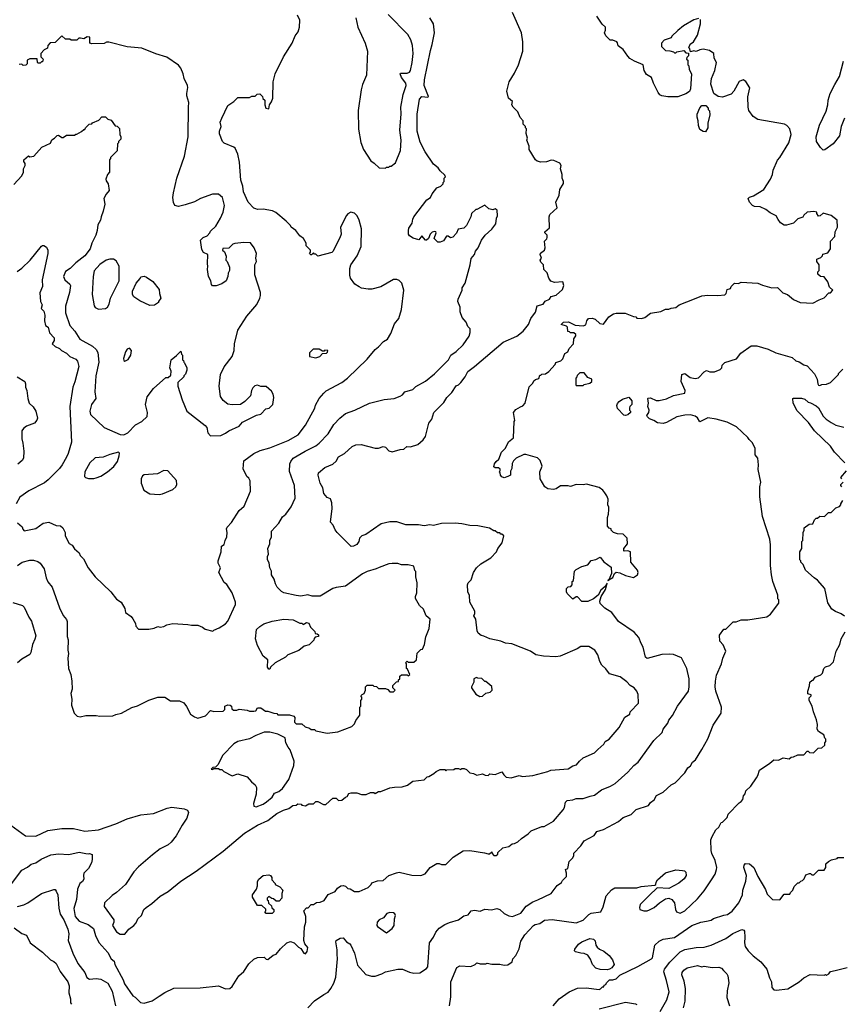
# Model space of a CAD drawing. Extents: x 1793424 to 1900092, y 321114 to 470632.
# Tile 280 of 292: x 1871545 to 1878734, y 426607 to 435220. Entities that reach past the tile are written whole.
import ezdxf

# ---------------------------------------------------------------- set-up
doc = ezdxf.new("R2010")
doc.units = 0

msp = doc.modelspace()

# ---------------------------------------------------------------- linework, layer by layer
at = {"layer": '0CON05XD'}
for points in [[(1871800, 430825), (1871865, 430796.7), (1871901.7, 430791.7), (1871922.5, 430775), (1871942.5, 430735), (1871943.6, 430703.6), (1871977, 430637), (1872005, 430622.5), (1872025, 430592.5), (1872065, 430557.5), (1872075, 430532.5), (1872102.5, 430505), (1872143.9, 430423.9), (1872206.1, 430346.1), (1872342.5, 430215), (1872390.7, 430150.7), (1872432.5, 430125), (1872465, 430070), (1872470, 430035), (1872519.3, 429999.3), (1872535, 429980), (1872557, 429937), (1872560, 429915), (1872585, 429890), (1872675, 429890), (1872721.7, 429898.3), (1872755, 429912.5), (1872775, 429907.5), (1872805, 429912.5), (1872833, 429927), (1872885, 429937.5), (1873015, 429930), (1873047, 429923), (1873105, 429923.3), (1873146.1, 429906.1), (1873168.3, 429888.3), (1873235, 429870), (1873245, 429880), (1873290.7, 429899.3), (1873345, 429936.7), (1873365, 429957.5), (1873433.3, 430105), (1873433.3, 430125), (1873405, 430207.5), (1873358.3, 430278.3), (1873335, 430297.5), (1873287.5, 430385), (1873302.5, 430425), (1873282.5, 430465), (1873282.5, 430485), (1873307.5, 430565), (1873310, 430615), (1873335, 430630), (1873342.5, 430665), (1873357.5, 430695), (1873360, 430735), (1873353.3, 430765), (1873359.3, 430780.7), (1873398.3, 430821.7), (1873465, 430927.5), (1873510, 430965), (1873563.3, 431095), (1873562.5, 431185), (1873549.3, 431209.3), (1873532.5, 431225), (1873500.7, 431290.7), (1873505, 431360), (1873595, 431426.2), (1873648.3, 431451.7), (1873735, 431476), (1873895, 431538), (1873980.3, 431589.7), (1874047.3, 431672.7), (1874127.5, 431822.5), (1874132.7, 431847.3), (1874165, 431907.5), (1874205.8, 431954.2), (1874227.7, 431972.3), (1874362.5, 432045), (1874413.3, 432085), (1874585, 432250), (1874654.1, 432335.9), (1874685, 432357.5), (1874727.5, 432405), (1874762.5, 432425), (1874793.6, 432476.4), (1874825, 432560), (1874862.5, 432605), (1874886.1, 432683.9), (1874907.5, 432855), (1874887.5, 432915), (1874865, 432937.5), (1874846.4, 432946.4), (1874815, 432947.5), (1874705, 432882.5), (1874626.4, 432863.6), (1874595, 432863.3), (1874535, 432872.5), (1874515, 432882.5), (1874477, 432907), (1874438.3, 432958.3), (1874432.5, 432985), (1874432.5, 433045), (1874443, 433077), (1874497, 433153), (1874532.5, 433235), (1874535, 433390), (1874516.4, 433466.4), (1874497.5, 433505), (1874475, 433527.5), (1874443, 433537), (1874417, 433523), (1874403.9, 433506.1), (1874353.3, 433405), (1874356.7, 433345), (1874347, 433313), (1874286.4, 433193.6), (1874275, 433182.5), (1874155, 433150), (1874135, 433170), (1874125, 433170), (1874115, 433180), (1874098.3, 433161.7), (1874091.7, 433161.7), (1874080, 433175), (1874090, 433185), (1874090, 433205), (1874053, 433243), (1874052.5, 433265), (1874027.5, 433305), (1873995, 433330), (1873962.5, 433375), (1873920, 433405), (1873915, 433420), (1873876.4, 433456.4), (1873785, 433532.5), (1873757, 433547), (1873675, 433563.3), (1873625, 433560), (1873610, 433565), (1873595, 433572.5), (1873543.9, 433623.9), (1873502, 433715), (1873496.2, 433765), (1873480, 433815), (1873468.8, 433975), (1873452.5, 434045), (1873430, 434095), (1873420, 434105), (1873335, 434140), (1873320, 434155), (1873293, 434223), (1873292.5, 434245), (1873307.5, 434285), (1873300, 434325), (1873315, 434360), (1873365, 434470), (1873420, 434505), (1873455, 434540), (1873555, 434540), (1873575, 434550), (1873605, 434550), (1873621.7, 434568.3), (1873645, 434570), (1873668.3, 434548.3), (1873671.7, 434531.7), (1873690, 434515), (1873690, 434475), (1873700, 434445), (1873725, 434440), (1873730, 434475), (1873748.3, 434501.7), (1873760, 434535), (1873762.5, 434675), (1873780, 434745), (1873854, 434895), (1873928.8, 435015), (1873955, 435077.5), (1873981.2, 435115), (1873992.5, 435155), (1873997.5, 435215), (1873975, 435260)], [(1872543.3, 427296.7), (1872565, 427320), (1872580, 427355), (1872610, 427385), (1872632.5, 427435), (1872652.5, 427455), (1872701.7, 427488.3), (1872775, 427553.3), (1872845.6, 427594.4), (1872955.7, 427684.3), (1873088.9, 427771.1), (1873325, 427946), (1873511.2, 428105), (1873625, 428174), (1873715, 428216.2), (1873794.3, 428275.7), (1873854.1, 428305.9), (1873899.5, 428320.5), (1873935, 428347.5), (1873965, 428350), (1873978.3, 428361.7), (1874008.3, 428358.3), (1874015, 428350), (1874045, 428342.5), (1874075, 428360), (1874115, 428360), (1874135, 428380), (1874155, 428380), (1874203.6, 428353.6), (1874225, 428353.8), (1874285, 428410), (1874315, 428410), (1874335, 428390), (1874365, 428392.5), (1874395, 428420), (1874410, 428425), (1874425, 428450), (1874445, 428457.5), (1874495, 428457.5), (1874535, 428442.5), (1874576.4, 428443.6), (1874615, 428460), (1874645, 428460), (1874655, 428450), (1874685, 428470), (1874705, 428470), (1874785, 428500), (1874825, 428507.5), (1874891.7, 428508.3), (1874937, 428523), (1874985, 428560), (1875085, 428570), (1875111.7, 428598.3), (1875125, 428600), (1875170, 428625), (1875190, 428645), (1875225, 428660), (1875265, 428660), (1875275, 428650), (1875282.5, 428657.5), (1875345, 428660), (1875355, 428670), (1875385, 428670), (1875405, 428660), (1875415, 428670), (1875435, 428670), (1875455, 428660), (1875483, 428633), (1875515, 428627.5), (1875545, 428612.5), (1875595, 428622.5), (1875618.3, 428611.7), (1875645, 428610), (1875658.3, 428621.7), (1875705, 428617.5), (1875765, 428640), (1875780, 428615), (1875803, 428593), (1875845, 428587.5), (1875915, 428607.5), (1875945, 428600), (1876035, 428607.5), (1876165, 428642.5), (1876193.6, 428656.4), (1876345, 428667.5), (1876385, 428692.5), (1876418.3, 428701.7), (1876442.5, 428735), (1876475, 428762.5), (1876575, 428807.5), (1876602.5, 428835), (1876655.9, 428884.1), (1876667.5, 428905), (1876703, 428927), (1876790.7, 429029.3), (1876840.7, 429119.3), (1876882.5, 429145), (1876887.5, 429165), (1876958.3, 429241.7), (1876956.4, 429316.4), (1876946.1, 429346.1), (1876922.5, 429375), (1876887.5, 429395), (1876857.7, 429427.7), (1876800.7, 429470.7), (1876705, 429497.5), (1876673, 429543), (1876637.5, 429575), (1876620, 429605), (1876602.5, 429665), (1876577.5, 429705), (1876525, 429736.7), (1876455, 429736.7), (1876424.2, 429715.8), (1876275, 429653.3), (1876235, 429647.5), (1876127, 429653), (1876060, 429665), (1876015, 429696.7), (1875851.7, 429761.7), (1875795, 429766.2), (1875755, 429783.8), (1875660, 429805), (1875606.2, 429826.2), (1875583.9, 429833.9), (1875557.5, 429855), (1875547.5, 429875), (1875537.5, 429975), (1875517.5, 430005), (1875527.5, 430025), (1875527.5, 430045), (1875482.5, 430125), (1875481.7, 430181.7), (1875467.5, 430215), (1875463.6, 430276.4), (1875470, 430295), (1875495, 430320), (1875516.7, 430385), (1875543.3, 430425), (1875579.5, 430460.5), (1875666.4, 430513.6), (1875717.5, 430565), (1875730, 430595), (1875767, 430643), (1875780, 430705), (1875765, 430720), (1875755, 430720), (1875745, 430730), (1875725, 430730), (1875705, 430750), (1875695, 430750), (1875655, 430772.5), (1875555, 430793.3), (1875485, 430794), (1875415, 430811.2), (1875355, 430816.2), (1875235, 430813.3), (1875165, 430796.7), (1875135, 430800), (1875085, 430792.5), (1875035, 430802.5), (1874925, 430800), (1874846.1, 430826.1), (1874785, 430827.5), (1874709.3, 430810.7), (1874575, 430717.5), (1874540, 430705), (1874517.5, 430685), (1874512.5, 430655), (1874495, 430630), (1874465, 430613.3), (1874445, 430612.5), (1874323.3, 430735), (1874305, 430757.5), (1874287.3, 430797.3), (1874263.3, 430825), (1874280, 430945), (1874277.5, 430995), (1874265, 431030), (1874235, 431040), (1874206.7, 431075), (1874196.7, 431125), (1874173.3, 431165), (1874156.7, 431235), (1874160, 431255), (1874215, 431302.5), (1874285, 431332.5), (1874313, 431357), (1874335, 431397.5), (1874387.5, 431425), (1874455, 431487.5), (1874485, 431500), (1874533, 431503), (1874655, 431472.5), (1874685, 431472.5), (1874725, 431487.5), (1874745, 431480), (1874775, 431447.5), (1874805, 431440), (1874875, 431460), (1874905, 431462.5), (1874933, 431487), (1874965, 431482.5), (1875030, 431505), (1875076.4, 431543.6), (1875096.7, 431573.3), (1875125, 431690), (1875150, 431725), (1875170, 431785), (1875255, 431872.5), (1875284, 431916), (1875325, 431957.5), (1875365, 432017.5), (1875383.6, 432026.4), (1875405, 432047.5), (1875442.5, 432095), (1875466.1, 432143.9), (1875525, 432186.7), (1875775, 432398.8), (1875895, 432451.2), (1875950, 432495), (1875997.5, 432555), (1876017.5, 432605), (1876057, 432663), (1876074.1, 432715.9), (1876125, 432732.5), (1876143.6, 432756.4), (1876180, 432775), (1876195, 432800), (1876238.3, 432811.7), (1876295, 432860), (1876307.5, 432895), (1876296.4, 432926.4), (1876225, 432922.5), (1876193.6, 432933.6), (1876175, 432960), (1876160, 433005), (1876132.5, 433035), (1876127, 433077), (1876105, 433100), (1876100, 433115), (1876110, 433135), (1876100, 433165), (1876103, 433177), (1876137.5, 433205), (1876142.5, 433225), (1876138.3, 433281.7), (1876157, 433303), (1876160, 433315), (1876160, 433335), (1876140, 433355), (1876140, 433365), (1876181.7, 433398.3), (1876177.5, 433495), (1876182.5, 433515), (1876247.5, 433575), (1876237.5, 433625), (1876266.7, 433685), (1876270, 433735), (1876304.3, 433785.7), (1876304.3, 433804.3), (1876292.5, 433835), (1876292.5, 433865), (1876277.5, 433915), (1876282.5, 433945), (1876270, 433965), (1876218.3, 433988.3), (1876195, 433990), (1876155, 433976.7), (1876106.4, 433973.6), (1876072.3, 433982.3), (1876057.5, 433995), (1876003.8, 434085), (1876003.3, 434115), (1875982.5, 434165), (1875987.5, 434185), (1875977.5, 434225), (1875980, 434265), (1875970, 434275), (1875970, 434285), (1875950, 434305), (1875950, 434335), (1875923, 434363), (1875902.5, 434415), (1875862.5, 434455), (1875852.5, 434475), (1875856.2, 434505), (1875821.2, 434535), (1875806.7, 434595), (1875826.7, 434675), (1875875, 434752.5), (1875910, 434825), (1875946.2, 434945), (1875946.2, 435025), (1875936.2, 435105), (1875856.7, 435283.3)], [(1872765, 426678.6), (1872815, 426710.8), (1872895, 426746.9), (1873125, 426750), (1873285, 426770), (1873345, 426741.2), (1873385, 426746.7), (1873405, 426762.5), (1873463.8, 426855), (1873505, 426893.3), (1873549.5, 426960.5), (1873595, 427002.5), (1873625, 427017.5), (1873685, 427020), (1873701.7, 427001.7), (1873715, 427000), (1873763, 427037), (1873790, 427045), (1873827, 427093), (1873882.5, 427145), (1873915, 427157.5), (1873946.1, 427146.1), (1873985, 427107.5), (1874006.4, 427096.4), (1874030, 427055), (1874045, 427050), (1874061.7, 427068.3), (1874067.5, 427105), (1874040, 427135), (1874030, 427165), (1874037.5, 427285), (1874050, 427325), (1874047.5, 427375), (1874030, 427425), (1874055, 427450), (1874068.3, 427451.7), (1874095, 427480), (1874115, 427480), (1874143, 427497), (1874175, 427500), (1874210, 427515), (1874245, 427567.5), (1874305, 427592.5), (1874326.7, 427623.3), (1874355, 427642.5), (1874375, 427646.7), (1874395, 427640), (1874415, 427620), (1874437, 427617), (1874475, 427592.5), (1874515, 427592.5), (1874595, 427630), (1874620, 427655), (1874625, 427670), (1874675, 427687.5), (1874725, 427690), (1874775, 427732.5), (1874843, 427757), (1874865, 427762.5), (1874975, 427737.5), (1875055, 427732.5), (1875093, 427747), (1875137, 427803), (1875195, 427837.5), (1875215, 427840), (1875235, 427830), (1875275, 427830), (1875337.5, 427895), (1875425, 427950), (1875485, 427953.3), (1875613, 427933), (1875645, 427922.5), (1875657, 427923), (1875675, 427940), (1875680, 427925), (1875695, 427910), (1875715, 427910), (1875728.3, 427921.7), (1875730, 427935), (1875773, 427977), (1875825, 427987.5), (1875855, 428010), (1875875, 428012.5), (1875905, 428027.5), (1875935, 428057.5), (1875995, 428097.5), (1876020, 428125), (1876115, 428162.5), (1876135, 428162.5), (1876215, 428210), (1876301.7, 428308.3), (1876312.7, 428327.3), (1876320.8, 428375), (1876335, 428390), (1876385, 428396.2), (1876415, 428406.7), (1876475, 428406.2), (1876536.7, 428426.7), (1876575, 428436.7), (1876635.9, 428484.1), (1876715.9, 428514.1), (1876755, 428540), (1876865, 428636.7), (1876917.5, 428695), (1876956.7, 428725), (1877092.5, 428915), (1877165.8, 428984.2), (1877176.7, 429015), (1877216.7, 429065), (1877226.4, 429093.6), (1877256.1, 429133.9), (1877300, 429215), (1877396.2, 429345), (1877403.3, 429385), (1877403.3, 429455), (1877381.2, 429545), (1877335, 429637.5), (1877266.4, 429666.4), (1877235, 429670), (1877165, 429666.2), (1877035, 429631.2), (1877022.3, 429642.3), (1877000.5, 429730.5), (1876984.3, 429764.3), (1876961.2, 429815), (1876922.1, 429862.1), (1876785, 429956.2), (1876725, 430033.8), (1876665, 430073.3), (1876625, 430112.5), (1876622.5, 430135), (1876634.2, 430175.8), (1876671.2, 430235), (1876685, 430290), (1876668.3, 430261.7), (1876631.2, 430228.8), (1876606.7, 430185), (1876565, 430153.3), (1876515, 430130), (1876465, 430130), (1876425, 430170), (1876415, 430170), (1876385, 430150), (1876335, 430200), (1876330, 430215), (1876330, 430245), (1876345, 430260), (1876368.3, 430261.7), (1876380, 430275), (1876380, 430305), (1876390, 430315), (1876400, 430395), (1876415, 430410), (1876465, 430437.5), (1876515, 430450), (1876545, 430490), (1876585, 430497.5), (1876625, 430517.5), (1876657, 430477), (1876721.7, 430431.7), (1876722.5, 430375), (1876700, 430320), (1876692.5, 430315), (1876695, 430310), (1876700, 430320), (1876735, 430340), (1876750, 430375), (1876765, 430387.5), (1876795, 430382.5), (1876845, 430357.5), (1876915, 430340), (1876950, 430365), (1876957.5, 430385), (1876950, 430405), (1876892.5, 430475), (1876890, 430565), (1876865, 430572.5), (1876835, 430570), (1876830, 430575), (1876830, 430595), (1876862.5, 430635), (1876860, 430685), (1876825, 430720), (1876775, 430722.5), (1876740, 430735), (1876720, 430755), (1876720, 430765), (1876701.7, 430771.7), (1876688.3, 430788.3), (1876687.5, 430865), (1876697.5, 430895), (1876701.2, 430935), (1876700, 430955), (1876690, 430975), (1876693.3, 431025), (1876683.3, 431055), (1876665, 431082.5), (1876646.7, 431105), (1876615, 431126.7), (1876505, 431156.7), (1876475, 431150), (1876415, 431153.3), (1876365, 431137.5), (1876343, 431143), (1876278.3, 431141.7), (1876240, 431115), (1876215, 431110), (1876165, 431117.5), (1876140, 431135), (1876100, 431205), (1876097.5, 431265), (1876117.5, 431315), (1876100, 431365), (1876077, 431387), (1875975, 431417.5), (1875955, 431417.5), (1875890, 431385), (1875865, 431360), (1875853, 431337), (1875850, 431295), (1875838.3, 431271.7), (1875840, 431235), (1875817, 431223), (1875785, 431212.5), (1875765, 431222.5), (1875752.5, 431235), (1875750, 431255), (1875740, 431265), (1875750, 431275), (1875748.3, 431288.3), (1875735, 431300), (1875705, 431300), (1875695, 431310), (1875700, 431335), (1875713.6, 431356.4), (1875737.5, 431375), (1875762.3, 431437.7), (1875797.3, 431472.7), (1875822, 431528), (1875867, 431563), (1875872.5, 431705), (1875877.5, 431715), (1875867, 431783), (1875885, 431810), (1875926.7, 431833.3), (1875946.4, 431843.6), (1875967.5, 431865), (1876003, 432007), (1876035, 432040), (1876045, 432060), (1876058.3, 432071.7), (1876088.3, 432081.7), (1876095, 432110), (1876105, 432110), (1876115, 432120), (1876147, 432123), (1876176.4, 432143.6), (1876230, 432205), (1876235, 432220), (1876280, 432235), (1876297, 432253), (1876315, 432300), (1876340, 432315), (1876352.5, 432345), (1876390, 432385), (1876393, 432427), (1876410, 432455), (1876410, 432465), (1876395, 432480), (1876365, 432480), (1876355, 432490), (1876341.7, 432491.7), (1876339.3, 432529.3), (1876328.8, 432538.8), (1876283.8, 432553.8), (1876302.5, 432575), (1876348.3, 432578.3), (1876405, 432547.5), (1876475, 432542.5), (1876498.3, 432551.7), (1876508.8, 432585), (1876523.3, 432605), (1876555, 432608.6), (1876581.7, 432601.7), (1876622.5, 432562.5), (1876653.5, 432556.5), (1876700.7, 432619.3), (1876742.3, 432647.7), (1876765, 432653.3), (1876841.7, 432651.7), (1876915, 432622.5), (1876935, 432620), (1876945, 432610), (1876985, 432607.5), (1877015.9, 432614.1), (1877065, 432652.5), (1877155, 432667.5), (1877195, 432687.5), (1877225, 432687.5), (1877245, 432697.5), (1877285, 432702.5), (1877315, 432726.7), (1877450.8, 432779.2), (1877515, 432803.3), (1877565, 432811.2), (1877655, 432807.5), (1877715, 432813.8), (1877726.7, 432825), (1877735, 432860), (1877765, 432870), (1877770, 432885), (1877800, 432915), (1877835, 432913.3), (1877857, 432923), (1878005, 432916.7), (1878045, 432896.7), (1878125, 432873.3), (1878176.4, 432876.4), (1878221.7, 432831.7), (1878262.5, 432815), (1878315, 432772.5), (1878375, 432747.5), (1878485, 432740), (1878539.3, 432770.7), (1878585, 432787.5), (1878625, 432830), (1878638.3, 432831.7), (1878660, 432855), (1878631.7, 432881.7), (1878617, 432927), (1878585, 432970), (1878553, 432973), (1878530, 432995), (1878530, 433015), (1878540, 433025), (1878540, 433075), (1878520, 433105), (1878520, 433125), (1878555, 433140), (1878570, 433155), (1878571.7, 433168.3), (1878615, 433180), (1878640, 433215), (1878638.3, 433281.7), (1878677, 433323), (1878680, 433365), (1878700, 433405), (1878697.5, 433465), (1878645, 433507.5), (1878575, 433527.5), (1878550, 433505), (1878535, 433502.5), (1878520, 433525), (1878520, 433535), (1878495, 433542.5), (1878435, 433537.5), (1878405, 433510), (1878396.4, 433493.6), (1878355, 433477.5), (1878315, 433440), (1878255, 433423.3), (1878235, 433423.8), (1878201.7, 433441.7), (1878182.3, 433472.3), (1878163.3, 433503.3), (1878111.7, 433531.7), (1878075, 433560), (1878025, 433582.5), (1877975, 433586.7), (1877957.5, 433595), (1877930, 433625), (1877920, 433655), (1877931.7, 433668.3), (1877965, 433680), (1878056.4, 433733.6), (1878116.1, 433823.9), (1878133.3, 433865), (1878138.8, 433905), (1878175, 433990), (1878196.1, 434013.9), (1878276.4, 434143.6), (1878296.7, 434215), (1878282.5, 434265), (1878257.5, 434295), (1878235.8, 434305.8), (1878005, 434348), (1877963, 434373), (1877926.2, 434425), (1877918, 434455), (1877916.2, 434545), (1877932.5, 434625), (1877899.3, 434679.3), (1877875, 434692.5), (1877840.7, 434679.3), (1877793.3, 434595), (1877770.7, 434569.3), (1877695, 434543.3), (1877657, 434547), (1877620, 434575), (1877593.3, 434655), (1877597.5, 434705), (1877626.7, 434775), (1877642.5, 434845), (1877623, 434883), (1877617.5, 434925), (1877581.7, 434951.7), (1877525, 434962.5), (1877495, 434957.5), (1877465, 434942.5), (1877445, 434947.5), (1877415, 434940), (1877410, 434965), (1877400, 434975), (1877412.5, 435005), (1877440, 435025), (1877476.7, 435085), (1877502.5, 435185), (1877501.7, 435221.7)], [(1874044.4, 431445.6), (1874135, 431492), (1874164.2, 431515.8), (1874244.1, 431595.9), (1874295, 431680), (1874346.7, 431735), (1874395, 431773.8), (1874477.5, 431805), (1874605, 431866.2), (1874735, 431896.7), (1874823, 431907), (1874875, 431927.5), (1874895, 431937.5), (1874916.4, 431963.6), (1874986.1, 431983.9), (1875010, 432010), (1875095, 432056.7), (1875175, 432121.2), (1875296.8, 432243.2), (1875318.8, 432285), (1875365, 432316.2), (1875426.7, 432375), (1875477, 432453), (1875486.7, 432485), (1875487.5, 432515), (1875467.5, 432535), (1875452.5, 432575), (1875417.5, 432615), (1875400, 432665), (1875400, 432705), (1875380, 432755), (1875382.5, 432775), (1875417.5, 432855), (1875417.5, 432875), (1875442.5, 432915), (1875486.7, 433075), (1875495, 433130), (1875523.3, 433165), (1875532.5, 433195), (1875556.7, 433225), (1875585, 433292.5), (1875616.7, 433335), (1875675, 433387.5), (1875712.5, 433435), (1875717.5, 433485), (1875726.2, 433505), (1875722, 433555), (1875705, 433564.2), (1875685, 433556.7), (1875650, 433565), (1875615, 433597.5), (1875545, 433560), (1875535, 433560), (1875497.5, 433525), (1875492.5, 433495), (1875455, 433420), (1875443, 433407), (1875432.5, 433397.5), (1875382.5, 433387.5), (1875368.6, 433351.4), (1875335, 433317.5), (1875315, 433312.5), (1875295, 433326.2), (1875280, 433325), (1875253, 433287), (1875225, 433272.5), (1875205, 433272.5), (1875172.5, 433305), (1875190, 433355), (1875185.5, 433365.5), (1875175, 433368.6), (1875155, 433361.4), (1875136.2, 433345), (1875122.5, 433305), (1875105, 433290), (1875095, 433290), (1875065, 433330), (1875037, 433293), (1874988.3, 433308.3), (1874955, 433330), (1874946.7, 433345), (1874946.7, 433375), (1874950, 433395), (1874979.5, 433440.5), (1874983.8, 433475), (1874993.8, 433495), (1875108.8, 433645), (1875138.8, 433665), (1875155, 433697.5), (1875195, 433750), (1875230, 433765), (1875250, 433785), (1875250, 433795), (1875260, 433805), (1875260, 433835), (1875270, 433845), (1875265, 433860), (1875225, 433897.5), (1875207.5, 433925), (1875165, 433957.5), (1875094.3, 434064.3), (1875048.3, 434148.3), (1875022.9, 434245), (1875022.5, 434395), (1875042.9, 434525), (1875065, 434547.5), (1875115, 434543.3), (1875121.7, 434548.3), (1875084.4, 434645), (1875088.6, 434695), (1875138.3, 434951.7), (1875155.6, 435004.4), (1875176, 435105), (1875166.7, 435185), (1875133.3, 435235)], [(1874486.2, 435235), (1874503.3, 435155), (1874568, 435015), (1874588.8, 434945), (1874578.8, 434735), (1874546.1, 434653.9), (1874533.8, 434605), (1874507.5, 434425), (1874508.3, 434261.7), (1874531.2, 434145), (1874553.8, 434085), (1874616.7, 433985), (1874647.5, 433965), (1874690, 433925), (1874745, 433920)], [(1874745, 433920), (1874755, 433930), (1874775, 433930), (1874785, 433940), (1874795, 433940), (1874833, 433967), (1874876.2, 434075), (1874882, 434165), (1874870.8, 434255), (1874882.3, 434397.7), (1874880.8, 434455), (1874899.2, 434565), (1874927.8, 434645), (1874922.5, 434665), (1874885.7, 434715), (1874873.3, 434746.7), (1874878.3, 434751.7), (1874935, 434750.8), (1874955, 434760.8), (1874965.5, 434774.5), (1874980, 434845), (1874987.1, 434925), (1874982, 434995), (1874968, 435045), (1874940.3, 435090.3), (1874770, 435265)], [(1877485, 435230), (1877445, 435220), (1877352.7, 435167.3), (1877302.5, 435125), (1877252.5, 435075), (1877245, 435060), (1877185, 435040), (1877160, 435015), (1877160, 434985), (1877195, 434950), (1877235, 434947.5), (1877265, 434940), (1877275, 434930), (1877285, 434930), (1877295, 434940), (1877355, 434950), (1877375, 434930), (1877398.3, 434928.3), (1877397, 434903), (1877381.7, 434888.3), (1877380, 434875), (1877390, 434865), (1877390, 434825), (1877400, 434815), (1877403.6, 434783.6), (1877423.3, 434745), (1877413.3, 434615), (1877405, 434592.5), (1877375, 434571.2), (1877305, 434544.2), (1877215, 434545.8), (1877165, 434554), (1877145, 434563.3), (1877131.7, 434581.7), (1877091.2, 434665), (1877072.5, 434715), (1877030.7, 434740.7), (1877010, 434775), (1877000, 434825), (1876925, 434856.7), (1876885, 434881.2), (1876865, 434900), (1876825, 434960), (1876780.7, 434990.7), (1876777, 435017), (1876770, 435025), (1876735, 435040), (1876711.7, 435041.7), (1876675, 435080), (1876662.5, 435105), (1876671.7, 435128.3), (1876670, 435155), (1876640.7, 435180.7), (1876595, 435250)], [(1871493, 433777), (1871562.5, 433855), (1871577.5, 433885), (1871577.5, 433915), (1871592.5, 433945), (1871591.7, 433961.7), (1871580.7, 433980.7), (1871582.5, 433995), (1871621.7, 434028.3), (1871635, 434020), (1871670, 434025), (1871737.5, 434105), (1871815, 434140), (1871825, 434170), (1871850, 434185), (1871871.7, 434208.3), (1871885, 434210), (1871915, 434190), (1871925, 434190), (1871955, 434210), (1872025, 434210), (1872035, 434220), (1872045, 434220), (1872087, 434243), (1872105, 434260), (1872115, 434260), (1872120, 434275), (1872153, 434307), (1872175, 434310), (1872181.7, 434318.3), (1872238.3, 434341.7), (1872265, 434370), (1872295, 434370), (1872315, 434350), (1872345, 434340), (1872381.7, 434291.7), (1872398.3, 434288.3), (1872418.3, 434268.3), (1872420, 434215), (1872430, 434195), (1872430, 434175), (1872410, 434155), (1872408.3, 434141.7), (1872400, 434135), (1872398.3, 434071.7), (1872340, 434015), (1872340, 434005), (1872330, 433995), (1872330, 433885), (1872313, 433867), (1872300, 433825), (1872301.7, 433811.7), (1872320, 433785), (1872327, 433727), (1872302.5, 433695), (1872282.5, 433655), (1872290, 433605), (1872276.7, 433545), (1872256.7, 433495), (1872252.5, 433465), (1872230, 433425), (1872223.8, 433375), (1872211.2, 433335), (1872176.2, 433265), (1872161.2, 433215), (1872116.2, 433155), (1872037, 433093), (1871986.8, 433043.2), (1871945, 433016.7), (1871928.8, 432975), (1871941.2, 432945), (1871985, 432907.5), (1871990, 432895), (1871980, 432835), (1871945.8, 432715), (1871945.8, 432655), (1871984, 432545), (1872026.2, 432495), (1872071.2, 432425), (1872183, 432363), (1872214.3, 432334.3), (1872228.3, 432308.3), (1872236.8, 432223.2), (1872211.4, 432105), (1872207.7, 432057.7), (1872203.3, 431965), (1872212.5, 431905), (1872173.3, 431855), (1872160, 431795), (1872163.3, 431765), (1872283, 431653), (1872425, 431592.5), (1872455, 431590), (1872490, 431605), (1872557.5, 431675), (1872612.5, 431705), (1872660.7, 431749.3), (1872663.6, 431783.6), (1872646, 431855), (1872660.3, 431919.7), (1872716.1, 431993.9), (1872825, 432090), (1872845, 432090), (1872868.3, 432111.7), (1872870, 432145), (1872860, 432175), (1872870, 432245), (1872918.3, 432281.7), (1872955, 432320), (1872960, 432295), (1872970, 432285), (1872970, 432245), (1872978.3, 432238.3), (1872980, 432225), (1872988.3, 432218.3), (1873007.5, 432175), (1873007.5, 432155), (1872995, 432120), (1872980, 432105), (1872980, 432095), (1872930, 432045), (1872930, 432015), (1872966.7, 431895), (1873007.5, 431795), (1873169.3, 431669.3), (1873181.7, 431651.7), (1873190, 431605), (1873215, 431580), (1873305, 431582.5), (1873345, 431602.5), (1873375, 431623.3), (1873466.1, 431663.9), (1873495, 431700), (1873618.3, 431761.7), (1873655, 431770), (1873700, 431815), (1873727, 431823), (1873760, 431855), (1873767.5, 431915), (1873762.5, 431945), (1873749.3, 431969.3), (1873701.7, 432011.7), (1873655, 432012.5), (1873625, 432022.5), (1873603, 432017), (1873585, 432000), (1873572.5, 431975), (1873565, 431930), (1873515, 431880), (1873477, 431853), (1873405, 431850), (1873365, 431857.5), (1873325, 431890), (1873303.3, 431925), (1873291.2, 432015), (1873301.2, 432115), (1873335, 432182.5), (1873403.3, 432275), (1873421.2, 432325), (1873426, 432385), (1873454, 432505), (1873533.2, 432626.8), (1873620.5, 432729.5), (1873646.7, 432785), (1873653.6, 432806.4), (1873653.3, 432835), (1873603, 432987), (1873602.5, 433075), (1873616.1, 433103.9), (1873610, 433135), (1873616.2, 433175), (1873597.5, 433225), (1873565, 433266.7), (1873505, 433270), (1873427, 433263), (1873410, 433255), (1873375, 433220), (1873321.7, 433218.3), (1873320, 433205), (1873338.3, 433188.3), (1873351.7, 433151.7), (1873350, 433115), (1873360, 433105), (1873380, 433055), (1873380, 433025), (1873368.3, 433001.7), (1873367.5, 432975), (1873352.5, 432935), (1873315, 432910), (1873265, 432892.5), (1873233, 432893), (1873222.5, 432905), (1873216.4, 432936.4), (1873197.5, 432975), (1873187.5, 433035), (1873192.5, 433065), (1873187.5, 433085), (1873190, 433165), (1873153.6, 433183.6), (1873138.3, 433208.3), (1873128.3, 433291.7), (1873150, 433315), (1873185, 433330), (1873210, 433355), (1873215, 433370), (1873262.5, 433415), (1873303.3, 433485), (1873326.7, 433535), (1873336, 433595), (1873320, 433665), (1873285, 433693.8), (1873233, 433693), (1873127.5, 433655), (1873075, 433626.2), (1872991.7, 433601.7), (1872935, 433586.7), (1872903.9, 433593.9), (1872891.7, 433621.7), (1872886.2, 433665), (1872890, 433705), (1872921.4, 433835), (1872985.7, 434025), (1873019.2, 434195), (1873021.2, 434455), (1873026.2, 434495), (1873006.7, 434555), (1873006.2, 434575), (1873015.9, 434625.9), (1873013.3, 434645), (1872983.8, 434705), (1872976.7, 434745), (1872956.1, 434796.1), (1872935, 434822.5), (1872833.6, 434893.6), (1872735, 434920), (1872615, 434970), (1872485, 434982.5), (1872325, 435022.5), (1872305, 435022.5), (1872285, 435012.5), (1872175, 435010), (1872160, 435015), (1872158.3, 435068.3), (1872135, 435070), (1872105, 435052.5), (1872078.3, 435058.3), (1872063, 435057), (1872045, 435040), (1871995, 435040), (1871985, 435050), (1871945, 435050), (1871915, 435080), (1871855, 435020), (1871811.7, 435018.3), (1871790, 434995), (1871788.3, 434971.7), (1871760, 434955), (1871730, 434925), (1871730, 434895), (1871750, 434875), (1871745, 434850), (1871735, 434850), (1871725, 434840), (1871705, 434840), (1871700, 434845), (1871698.3, 434878.3), (1871635, 434877.5), (1871610, 434865), (1871610, 434835), (1871598.3, 434821.7), (1871575, 434820), (1871565, 434830), (1871541.7, 434828.3)], [(1878761.2, 434358.8), (1878733, 434287), (1878717.1, 434202.9), (1878663.3, 434135), (1878588.8, 434081.2), (1878575, 434078.8), (1878552, 434102), (1878517.5, 434155), (1878514.2, 434194.2), (1878543.4, 434296.6), (1878601.3, 434418.7), (1878617.8, 434475), (1878620, 434515), (1878635.5, 434575), (1878676.8, 434653.2), (1878717.4, 434722.6), (1878753.1, 434856.9)], [(1877545, 434240), (1877525, 434242.5), (1877495, 434260), (1877483.6, 434293.6), (1877482.5, 434335), (1877473, 434367), (1877473.3, 434395), (1877495, 434450), (1877515, 434470), (1877548.3, 434468.3), (1877570, 434445), (1877570, 434435), (1877581.7, 434421.7), (1877583, 434387), (1877567.5, 434315), (1877567.5, 434275), (1877545, 434240)], [(1871521.5, 433018.5), (1871565, 433045.7), (1871637.1, 433115), (1871735, 433240), (1871745, 433246.2), (1871755, 433243.8), (1871778.8, 433228.8), (1871790, 433205), (1871790, 433175), (1871740.8, 432945), (1871746, 432885), (1871721.7, 432831.7), (1871727.5, 432755), (1871742.5, 432725), (1871732.5, 432695), (1871755, 432670), (1871766.1, 432636.1), (1871763.3, 432585), (1871770, 432545), (1871795, 432530), (1871805, 432480), (1871846.4, 432436.4), (1871846.7, 432415), (1871830, 432385), (1871855, 432362.5), (1871893, 432343), (1871910, 432325), (1871955, 432302.5), (1871983.9, 432273.9), (1872035, 432250), (1872051.7, 432231.7), (1872063.3, 432185), (1872028.6, 432051.4), (1872010.8, 432005), (1871982.5, 431835), (1871998.6, 431525), (1871970, 431425), (1871955, 431393.3), (1871916, 431325), (1871892, 431295), (1871795, 431194), (1871762.1, 431167.9), (1871625, 431098.6), (1871545.8, 431044.2), (1871514.1, 430985.9)], [(1872235, 432688.8), (1872295, 432693.3), (1872312.5, 432705), (1872327.7, 432732.3), (1872340.8, 432785), (1872414.4, 432935), (1872414.2, 433064.2), (1872390.5, 433110.5), (1872365, 433126.2), (1872335, 433126.2), (1872302.5, 433115), (1872245, 433078), (1872197.3, 433022.7), (1872187.5, 432975), (1872180, 432815), (1872196.1, 432716.1), (1872205, 432703.3), (1872235, 432688.8)], [(1872685, 432720), (1872595, 432760), (1872542.5, 432795), (1872532.5, 432815), (1872533.3, 432845), (1872563.3, 432915), (1872600, 432955), (1872605, 432970), (1872635, 432977.5), (1872655, 432967.5), (1872709.3, 432929.3), (1872765, 432860), (1872767.5, 432825), (1872780, 432785), (1872760, 432755), (1872760, 432745), (1872725, 432722.5), (1872685, 432720)], [(1872465, 432233.3), (1872495, 432247.5), (1872518.8, 432285), (1872522.5, 432325), (1872507, 432347), (1872485, 432337.5), (1872470, 432315), (1872452.5, 432255), (1872455, 432240), (1872465, 432233.3)], [(1874135, 432263.3), (1874170, 432275), (1874195, 432300), (1874228.3, 432301.7), (1874238.3, 432311.7), (1874240, 432325), (1874215, 432330), (1874208.3, 432321.7), (1874195, 432320), (1874165, 432337.5), (1874113, 432337), (1874080, 432305), (1874080, 432275), (1874135, 432263.3)], [(1877175, 431687.5), (1877125, 431692.5), (1877095, 431712.5), (1877055, 431727.5), (1877037.5, 431745), (1877033, 431757), (1877050, 431785), (1877052.5, 431805), (1877042.5, 431835), (1877046.7, 431865), (1877040, 431905), (1877045, 431910), (1877065, 431912.5), (1877115, 431890), (1877140.7, 431889.3), (1877205.8, 431904.2), (1877265, 431932.5), (1877365, 431953.3), (1877367.5, 431975), (1877332.5, 432055), (1877340, 432115), (1877365, 432123.8), (1877410.5, 432090.5), (1877455, 432080), (1877485, 432087.5), (1877535, 432140), (1877555, 432150), (1877585, 432140), (1877625, 432140), (1877675, 432160), (1877690, 432175), (1877691.7, 432198.3), (1877715, 432220), (1877817, 432253), (1877855, 432302.5), (1877945, 432367.5), (1877996.1, 432366.1), (1878095, 432338.8), (1878160, 432305), (1878303.6, 432263.6), (1878336.4, 432236.4), (1878365, 432226.7), (1878405, 432200), (1878435, 432192.5), (1878500.7, 432120.7), (1878522.5, 432075), (1878527.5, 432035), (1878535, 432022.5), (1878545, 432020), (1878565, 432030), (1878605, 432032.5), (1878640, 432045), (1878710, 432115), (1878710, 432125), (1878747, 432163)], [(1876475, 432020), (1876485, 432030), (1876535, 432040), (1876550, 432055), (1876550, 432075), (1876515, 432090), (1876485, 432130), (1876445, 432130), (1876421.7, 432108.3), (1876420, 432095), (1876410, 432085), (1876410, 432025), (1876415, 432020), (1876475, 432020)], [(1871524, 432095), (1871588.8, 432055), (1871595.8, 432035.8), (1871596, 432005), (1871608, 431975), (1871615, 431907.5), (1871628.6, 431865), (1871662.4, 431832.4), (1871685, 431796.7), (1871700, 431735), (1871694.5, 431715.5), (1871675, 431690), (1871605, 431664), (1871578.8, 431645), (1871564.2, 431625), (1871563.8, 431555), (1871573.8, 431515), (1871580, 431445), (1871577.5, 431385), (1871567.5, 431365), (1871528.3, 431331.7)], [(1876845, 431757.5), (1876830.7, 431760.7), (1876775, 431820), (1876770, 431845), (1876775, 431863.3), (1876789.7, 431880.3), (1876820.9, 431899.1), (1876875, 431917.5), (1876900, 431885), (1876900, 431855), (1876883, 431837), (1876880, 431825), (1876880, 431805), (1876890, 431795), (1876890, 431785), (1876865, 431763.3), (1876845, 431757.5)], [(1878766.2, 431345), (1878675, 431436.2), (1878638.5, 431488.5), (1878500, 431625), (1878446.7, 431695), (1878348.3, 431798.3), (1878312.5, 431865), (1878310, 431905), (1878315, 431910), (1878385, 431910), (1878415, 431900), (1878443.9, 431873.9), (1878465, 431868.8), (1878515, 431841.2), (1878534.3, 431824.3), (1878575, 431751.2), (1878601.2, 431725), (1878645.6, 431695.6), (1878685, 431674.2), (1878755, 431655.7)], [(1874065.8, 426575), (1874123.8, 426636.2), (1874205, 426694), (1874245, 426714), (1874268.8, 426745), (1874295, 426792.5), (1874312, 426845), (1874325.9, 427005.9), (1874322, 427045), (1874324, 427085), (1874310, 427155), (1874313.3, 427165), (1874350, 427185), (1874375, 427187.5), (1874403.6, 427153.6), (1874435, 427137.5), (1874443.3, 427125), (1874476, 427055), (1874500.8, 426950.8), (1874575, 426866.7), (1874623.9, 426853.9), (1874656.4, 426853.6), (1874715, 426873.3), (1874745, 426890), (1874855, 426913.3), (1874895, 426913.3), (1874955, 426888.8), (1874995, 426880), (1875045, 426882.5), (1875105, 426920), (1875115.8, 426934.2), (1875132, 427145), (1875165.5, 427194.5), (1875185, 427236.7), (1875215, 427272), (1875265, 427306), (1875305, 427324), (1875385, 427346), (1875430.3, 427379.7), (1875468.8, 427391.2), (1875495, 427423.3), (1875525, 427430), (1875575, 427421.2), (1875615, 427440), (1875673.6, 427433.6), (1875720, 427445), (1875745, 427436.7), (1875785, 427400), (1875825, 427380), (1875856.1, 427373.9), (1875931.2, 427405), (1875975.8, 427464.2), (1876035, 427504), (1876080.3, 427519.7), (1876195, 427576.7), (1876247.5, 427645), (1876286.4, 427673.6), (1876295, 427690), (1876330, 427725), (1876330, 427755), (1876320, 427785), (1876340, 427795), (1876353, 427857), (1876382.5, 427885), (1876392.5, 427905), (1876395, 427930), (1876455, 427992.5), (1876485, 428037.5), (1876572.5, 428085), (1876595, 428117.5), (1876653.6, 428136.4), (1876783.6, 428206.4), (1876825, 428240), (1876895, 428267.5), (1876939.3, 428310.7), (1877047.5, 428345), (1877065, 428372.5), (1877097.5, 428395), (1877117, 428433), (1877176.1, 428463.9), (1877245, 428527.5), (1877280, 428545), (1877365, 428632.5), (1877392.5, 428675), (1877416.1, 428693.9), (1877433.3, 428725), (1877457.5, 428745), (1877512.5, 428835), (1877565, 428930), (1877612.3, 429047.7), (1877682.5, 429155), (1877686.7, 429205), (1877637.3, 429347.3), (1877630, 429385), (1877632.5, 429435), (1877640.8, 429485), (1877686.7, 429585), (1877697.5, 429635), (1877722.5, 429695), (1877700.7, 429750.7), (1877672.5, 429785), (1877667.5, 429835), (1877705, 429890), (1877725, 429890), (1877788.3, 429951.7), (1877815, 429952.5), (1877859.3, 429970.7), (1877915, 429971.2), (1878083, 429997), (1878115, 430020), (1878187.5, 430115), (1878187.5, 430145), (1878180, 430155), (1878177.5, 430185), (1878135.9, 430305.9), (1878122.7, 430362.7), (1878114.2, 430445), (1878115.8, 430625), (1878110, 430675), (1878046.2, 430875), (1878020, 431045), (1878021.2, 431135), (1878030, 431175), (1878006.7, 431285), (1878010, 431325), (1878003, 431383), (1877980, 431415), (1877979.3, 431469.3), (1877958.3, 431518.3), (1877927, 431547), (1877916.4, 431566.4), (1877818.3, 431658.3), (1877735, 431700), (1877640, 431725), (1877565, 431736.2), (1877495, 431702.5), (1877475, 431736.7), (1877455, 431752), (1877415, 431763.8), (1877365, 431761.2), (1877295, 431746.7), (1877205, 431696.7), (1877175, 431687.5)], [(1871525, 430446.2), (1871567.5, 430475), (1871635, 430493.3), (1871665, 430491.2), (1871705, 430480), (1871725, 430466.7), (1871760, 430415), (1871777.7, 430337.7), (1871792.3, 430302.3), (1871828.8, 430255), (1871893.3, 430075), (1871925, 430007.5), (1871953.3, 429973.3), (1871960, 429955), (1871960, 429825), (1871970, 429795), (1871967.5, 429705), (1871972.5, 429675), (1871967.5, 429635), (1871972.5, 429545), (1871991.7, 429491.7), (1872002.5, 429435), (1872003.3, 429365), (1871993.3, 429325), (1872002.5, 429275), (1871997.5, 429225), (1872023, 429153), (1872048.3, 429128.3), (1872075, 429122.5), (1872125, 429132.5), (1872215, 429132.5), (1872245, 429126.7), (1872359.3, 429130.7), (1872385, 429142.5), (1872435, 429152.5), (1872525, 429203.3), (1872575, 429217.5), (1872675, 429267.5), (1872755, 429292.5), (1872815, 429292.5), (1872865, 429262.5), (1872943, 429263), (1872980, 429245), (1873005, 429212.5), (1873040, 429145), (1873073.2, 429123.2), (1873105, 429111.4), (1873169.6, 429130.4), (1873215, 429177.5), (1873245, 429167.5), (1873325, 429170), (1873340, 429185), (1873340, 429215), (1873366.4, 429226.4), (1873387.5, 429225), (1873397.5, 429215), (1873401.7, 429191.7), (1873415, 429180), (1873445, 429180), (1873465, 429187.5), (1873535, 429180), (1873555, 429170), (1873595, 429170), (1873610, 429175), (1873625, 429200), (1873655, 429200), (1873695, 429172.5), (1873715, 429172.5), (1873770, 429155), (1873795, 429150), (1873805, 429140), (1873905, 429140), (1873945, 429127.5), (1873952.5, 429115), (1873950, 429075), (1873965, 429060), (1874015, 429060), (1874043, 429033), (1874081.7, 429021.7), (1874095, 429010), (1874125, 429010), (1874135, 429000), (1874235, 428980), (1874329.3, 428990.7), (1874451.7, 429038.3), (1874475, 429060), (1874485, 429090), (1874520, 429135), (1874520, 429205), (1874530, 429215), (1874530, 429265), (1874540, 429275), (1874540, 429295), (1874530, 429305), (1874541.7, 429318.3), (1874560, 429325), (1874570, 429355), (1874570, 429385), (1874585, 429400), (1874635, 429400), (1874645, 429390), (1874667, 429387), (1874685, 429370), (1874745, 429370), (1874765, 429360), (1874785, 429340), (1874815, 429340), (1874830, 429355), (1874810, 429375), (1874810, 429395), (1874841.7, 429428.3), (1874858.3, 429431.7), (1874860, 429445), (1874870, 429455), (1874871.7, 429478.3), (1874885, 429490), (1874935, 429490), (1874945, 429480), (1874958.3, 429491.7), (1874938.3, 429538.3), (1874930, 429545), (1874930, 429585), (1874920, 429595), (1874935, 429610), (1874945, 429600), (1874995, 429600), (1875018.3, 429621.7), (1875021.7, 429678.3), (1875055, 429710), (1875070, 429715), (1875087.5, 429755), (1875098.3, 429821.7), (1875127.5, 429895), (1875137.5, 429975), (1875102.5, 430005), (1875077.5, 430065), (1875042.5, 430095), (1875008.3, 430158.3), (1875007.5, 430175), (1875020, 430205), (1875022.5, 430295), (1875012.5, 430345), (1875011.7, 430391.7), (1875003, 430403), (1874995, 430440), (1874945, 430452.5), (1874885, 430452.5), (1874853, 430463), (1874805, 430463.3), (1874775, 430460), (1874690.5, 430429.5), (1874663.9, 430416.1), (1874586.1, 430393.9), (1874545, 430373.8), (1874395, 430263.8), (1874315, 430253.3), (1874285, 430243.3), (1874175, 430177.5), (1874105, 430177.5), (1874065, 430187.5), (1874005, 430177.5), (1873963.6, 430183.6), (1873855, 430207.5), (1873835, 430217.5), (1873797.5, 430255), (1873782.5, 430285), (1873772.5, 430325), (1873747.5, 430365), (1873747.5, 430395), (1873732.5, 430425), (1873729.3, 430469.3), (1873712.5, 430495), (1873712.5, 430525), (1873722.5, 430545), (1873717.5, 430595), (1873732.5, 430635), (1873732.5, 430665), (1873747.5, 430695), (1873747.5, 430745), (1873813.9, 430816.1), (1873845, 430872.5), (1873873.3, 430895), (1873920.7, 430959.3), (1873956.7, 431035), (1873948.8, 431145), (1873906.4, 431266.4), (1873910, 431335), (1873916.7, 431355), (1873936.7, 431385), (1874044.4, 431445.6)], [(1872195, 431206.7), (1872215, 431213.3), (1872255, 431226.7), (1872312.5, 431265), (1872367.7, 431312.3), (1872400, 431355), (1872416.7, 431405), (1872417, 431427), (1872408.3, 431438.3), (1872335, 431417.5), (1872275, 431392.5), (1872205, 431387.5), (1872157.5, 431345), (1872113.8, 431265), (1872112.5, 431225), (1872120, 431215), (1872147, 431207), (1872195, 431206.7)], [(1872765, 431066.7), (1872795, 431073.3), (1872885, 431110), (1872910, 431135), (1872920, 431155), (1872918.3, 431188.3), (1872840, 431275), (1872805, 431277.5), (1872751.7, 431248.3), (1872635, 431237.5), (1872620.7, 431229.3), (1872607.5, 431205), (1872607.5, 431165), (1872630, 431105), (1872683.6, 431073.6), (1872765, 431066.7)], [(1878740, 431205), (1878730, 431215), (1878780, 431275)], [(1878740, 431135), (1878730, 431145), (1878730, 431155), (1878750, 431175)], [(1878763, 430003), (1878733.6, 430023.6), (1878683.9, 430043.9), (1878652.5, 430065), (1878615, 430120), (1878590, 430245), (1878525, 430317.5), (1878496.4, 430336.4), (1878420, 430405), (1878400, 430455), (1878380, 430475), (1878380, 430485), (1878370, 430495), (1878372.5, 430565), (1878390, 430595), (1878390, 430655), (1878397.5, 430665), (1878400, 430735), (1878410, 430755), (1878410, 430775), (1878453, 430807), (1878485, 430810), (1878500, 430845), (1878515, 430860), (1878525, 430860), (1878545, 430877.5), (1878587, 430873), (1878621.7, 430908.3), (1878645, 430910), (1878685, 430950), (1878718.3, 430961.7), (1878730, 430975), (1878730, 430985), (1878747.5, 431015)], [(1871525, 430817.5), (1871567.5, 430785), (1871573, 430763), (1871585, 430750), (1871685, 430770), (1871750, 430815), (1871800, 430825)], [(1871485, 430122.5), (1871570, 430095), (1871585, 430082.5), (1871624.1, 429994.1), (1871647.3, 429957.3), (1871685, 429830), (1871678.8, 429801.2), (1871656.7, 429755), (1871642.5, 429685), (1871633, 429667), (1871562.5, 429625), (1871526.1, 429593.9)], [(1873735, 429540), (1873725, 429540), (1873712.5, 429555), (1873715, 429620), (1873675, 429652.5), (1873626.7, 429745), (1873607.5, 429805), (1873617.5, 429885), (1873645, 429912.5), (1873680, 429935), (1873755, 429960), (1873855, 429976.7), (1873939.3, 429969.3), (1873995, 429940), (1874015, 429940), (1874025, 429930), (1874055, 429947.5), (1874075, 429940), (1874090, 429905), (1874128.3, 429868.3), (1874131.7, 429851.7), (1874148.3, 429848.3), (1874158.3, 429838.3), (1874160, 429825), (1874131.7, 429818.3), (1874121.7, 429808.3), (1874118.3, 429791.7), (1874078.3, 429751.7), (1874035, 429740), (1873987.7, 429702.3), (1873890, 429665), (1873870, 429645), (1873780, 429595), (1873740, 429555), (1873735, 429540)], [(1875306, 426595), (1875318.1, 426671.9), (1875318.8, 426805), (1875370.7, 426929.3), (1875395, 426942.5), (1875491.7, 426938.3), (1875530, 426955), (1875545, 426970), (1875575, 426962.5), (1875625, 426962.5), (1875635, 426967.5), (1875675, 426957.5), (1875745, 426957.5), (1875785, 426950), (1875817, 426953), (1875855, 426980), (1875860, 427005), (1875887.5, 427035), (1875916.4, 427093.6), (1875930.7, 427159.3), (1875963.8, 427215), (1876041.2, 427295), (1876055, 427305.8), (1876095, 427313.8), (1876138.3, 427341.7), (1876205, 427350), (1876415, 427321.2), (1876475, 427343.8), (1876525, 427392.5), (1876545, 427403.3), (1876630, 427415), (1876651.2, 427458.8), (1876676, 427555), (1876722.4, 427607.6), (1876752.5, 427625), (1876943.9, 427626.1), (1876982.3, 427637.7), (1877101.7, 427648.3), (1877110, 427655), (1877113.3, 427675), (1877126.7, 427695), (1877195, 427756), (1877285, 427782), (1877345, 427778.8), (1877363.6, 427773.6), (1877375, 427762.5), (1877376.2, 427735), (1877358.8, 427705), (1877314.1, 427665.9), (1877225, 427620), (1877123, 427627), (1877052, 427558), (1876975, 427480), (1876967.5, 427455), (1876972.5, 427435), (1877006.1, 427423.9), (1877035, 427424), (1877057, 427433), (1877096.7, 427455), (1877142.5, 427495), (1877195, 427530), (1877225, 427536.7), (1877252.5, 427525), (1877273.3, 427495), (1877283.3, 427435), (1877292.5, 427415), (1877325, 427403.8), (1877365, 427423.8), (1877475, 427528.8), (1877535, 427600), (1877599.2, 427695), (1877630, 427745), (1877642.5, 427785), (1877645.8, 427805), (1877630.8, 427865), (1877602.5, 427925), (1877596.1, 427953.9), (1877593.8, 428045), (1877603.3, 428075), (1877636.4, 428133.6), (1877663, 428157), (1877683.6, 428196.4), (1877695, 428200), (1877735, 428240), (1877745, 428270), (1877840.7, 428369.3), (1877859.3, 428380.7), (1877871.7, 428398.3), (1877878.3, 428431.7), (1877891.7, 428448.3), (1877900, 428475), (1877942.5, 428515), (1877991.7, 428588.3), (1878005, 428610), (1878017.5, 428655), (1878110, 428715), (1878143, 428747), (1878185, 428742.5), (1878225, 428762.5), (1878277, 428753), (1878295, 428770), (1878317, 428773), (1878355, 428790), (1878405, 428790), (1878435, 428820), (1878445, 428820), (1878455, 428810), (1878491.7, 428808.3), (1878533, 428847), (1878565, 428850), (1878590, 428875), (1878590, 428895), (1878600, 428905), (1878600, 428925), (1878590, 428935), (1878580, 428965), (1878533.6, 428993.6), (1878522.5, 429015), (1878526.7, 429055), (1878517.5, 429095), (1878490, 429165), (1878480, 429215), (1878453.3, 429265), (1878453, 429287), (1878470, 429305), (1878470, 429315), (1878441.7, 429321.7), (1878440, 429345), (1878457, 429393), (1878460, 429425), (1878475, 429440), (1878488.3, 429441.7), (1878505, 429470), (1878555, 429490), (1878570, 429505), (1878580, 429545), (1878595, 429560), (1878635, 429570), (1878667, 429603), (1878690, 429695), (1878720, 429755), (1878733.3, 429805), (1878766.7, 429865)], [(1875570.7, 429300.7), (1875595, 429303.3), (1875625, 429327.5), (1875661.7, 429338.3), (1875680, 429355), (1875677, 429387), (1875625, 429430), (1875615, 429430), (1875588.3, 429458.3), (1875555, 429460), (1875543, 429467), (1875520, 429455), (1875520, 429425), (1875497.5, 429385), (1875497.5, 429375), (1875535, 429320), (1875570.7, 429300.7)], [(1873615, 428333.8), (1873675, 428358), (1873705, 428378), (1873755, 428420), (1873775, 428454), (1873812, 428468), (1873845, 428496), (1873899.4, 428575), (1873944.3, 428695), (1873948.1, 428735), (1873912.7, 428832.7), (1873893.8, 428855), (1873873.8, 428895), (1873868.3, 428938.3), (1873805, 428970), (1873735, 428987.5), (1873683.6, 428986.4), (1873610.5, 428959.5), (1873555, 428930), (1873455, 428906.7), (1873420, 428885), (1873322.5, 428785), (1873278.3, 428701.7), (1873258.3, 428681.7), (1873235, 428680), (1873220, 428665), (1873235, 428660), (1873245, 428670), (1873285, 428670), (1873295, 428660), (1873315, 428660), (1873330, 428645), (1873405, 428606), (1873455, 428623.3), (1873535.7, 428595.7), (1873574, 428554), (1873605.9, 428525.9), (1873616, 428505), (1873613.8, 428446.2), (1873590, 428365), (1873595, 428340), (1873615, 428333.8)], [(1871466.7, 428175), (1871595, 428080), (1871685, 428078.8), (1871791.7, 428128.3), (1871915, 428145.8), (1872015, 428145.8), (1872115, 428120.8), (1872235, 428134.3), (1872386.7, 428185), (1872485, 428229.4), (1872605.7, 428265.7), (1872715, 428275.8), (1872835, 428322), (1872875, 428331.2), (1872985, 428316.7), (1873012.5, 428305), (1873022.5, 428285), (1873006.7, 428235), (1872966.2, 428175), (1872915, 428080), (1872870, 428025), (1872845, 428001.2), (1872774.2, 427965.8), (1872706.7, 427915), (1872585, 427808.8), (1872543.8, 427765), (1872470, 427655), (1872392.5, 427585), (1872355, 427560), (1872286.4, 427493.6), (1872285, 427462.5), (1872370, 427345), (1872370, 427325), (1872357.5, 427295), (1872390.7, 427240.7), (1872425, 427220), (1872465, 427220), (1872500, 427265), (1872543.3, 427296.7)], [(1871465, 427648.8), (1871565, 427780), (1871613.6, 427806.4), (1871646.4, 427833.6), (1871685, 427843.8), (1871734.3, 427875.7), (1871816.1, 427913.9), (1871885, 427923.8), (1871975, 427917.5), (1872065, 427936.7), (1872123.6, 427926.4), (1872145, 427922.5), (1872155, 427926.7), (1872178.3, 427918.3), (1872180, 427875), (1872172.5, 427845), (1872147.5, 427795), (1872107.5, 427755), (1872102.5, 427735), (1872107, 427703), (1872095, 427680), (1872072.5, 427665), (1872050, 427615), (1872042.9, 427525), (1872018.1, 427445), (1872029.5, 427375), (1872065, 427335.5), (1872145.4, 427305.4), (1872191.5, 427271.5), (1872209.1, 427209.1), (1872237.9, 427147.9), (1872315, 427061.2), (1872344.5, 427005), (1872371.5, 426985), (1872377.3, 426955), (1872449.8, 426819.8), (1872462.5, 426785), (1872535, 426680), (1872555, 426670), (1872601.7, 426621.7), (1872635, 426617.1), (1872703.4, 426636.6), (1872765, 426678.6)], [(1876213.3, 426595), (1876266.2, 426655), (1876352.4, 426717.6), (1876425, 426749.4), (1876501.2, 426751.2), (1876615, 426737.5), (1876627, 426743), (1876645, 426760), (1876655, 426760), (1876660, 426775), (1876675, 426780), (1876680, 426795), (1876705, 426820), (1876735, 426820), (1876765, 426830), (1876795, 426862.5), (1876955, 426937.5), (1877073.3, 427005), (1877081.2, 427015), (1877103.8, 427125), (1877139.5, 427160.5), (1877175, 427176), (1877275, 427192), (1877426.7, 427295), (1877505, 427326.2), (1877553.3, 427333.3), (1877595, 427343.3), (1877615, 427357.5), (1877705, 427386.7), (1877738.3, 427391.7), (1877779.3, 427420.7), (1877837.5, 427495), (1877870, 427565), (1877872, 427605), (1877897.5, 427685), (1877903.8, 427735), (1877880, 427805), (1877883.3, 427825), (1877895, 427837.5), (1877930, 427835), (1877968.8, 427805), (1878003.9, 427723.9), (1878071.7, 427611.7), (1878085, 427570), (1878133, 427523), (1878195, 427520), (1878235, 427570), (1878285, 427570), (1878290, 427585), (1878310, 427605), (1878321.7, 427638.3), (1878355, 427670), (1878365, 427670), (1878380, 427685), (1878395, 427690), (1878410, 427705), (1878425, 427740), (1878455, 427750), (1878465, 427750), (1878475, 427740), (1878495, 427740), (1878535, 427780), (1878585, 427780), (1878600, 427805), (1878600, 427835), (1878623, 427857), (1878648.3, 427871.7), (1878697, 427883), (1878705, 427890), (1878755, 427890)], [(1873755, 427400), (1873701.7, 427401.7), (1873690, 427415), (1873700, 427425), (1873698.3, 427438.3), (1873665, 427470), (1873625, 427470), (1873582.5, 427545), (1873582.5, 427565), (1873617, 427613), (1873627, 427643), (1873625, 427680), (1873637, 427703), (1873675, 427732.5), (1873725, 427740), (1873740, 427735), (1873750, 427715), (1873750, 427695), (1873780, 427665), (1873780, 427655), (1873820, 427635), (1873847.5, 427605), (1873840, 427575), (1873840, 427535), (1873815, 427510), (1873788.3, 427508.3), (1873765, 427530), (1873751.7, 427531.7), (1873725, 427550), (1873710, 427535), (1873711.7, 427521.7), (1873720, 427515), (1873721.7, 427491.7), (1873748.3, 427468.3), (1873751.7, 427451.7), (1873770, 427435), (1873770, 427415), (1873755, 427400)], [(1871525, 427462), (1871582.3, 427477.7), (1871615, 427493.8), (1871735, 427575.6), (1871845, 427612.5), (1871855, 427610), (1871865, 427597.5), (1871880, 427565), (1871888.8, 427448.8), (1871898.8, 427395), (1871931.2, 427345), (1871966, 427265), (1871973.8, 427225), (1871968.8, 427165), (1872011.2, 427055), (1872055, 426963.3), (1872115.8, 426885), (1872131.4, 426841.4), (1872155, 426826.2), (1872215, 426833.8), (1872255, 426826.7), (1872315, 426793.3), (1872355, 426722.5), (1872382.5, 426595)], [(1874755, 427233.3), (1874805, 427270), (1874823.2, 427296.8), (1874825.6, 427355), (1874834.3, 427385), (1874828.2, 427398.2), (1874815, 427406.9), (1874785, 427410), (1874757.8, 427402.2), (1874727, 427363), (1874690, 427345), (1874674, 427325), (1874670, 427295), (1874675, 427287.5), (1874755, 427233.3)], [(1871497.3, 427277.3), (1871565, 427226.7), (1871605, 427212.5), (1871636.7, 427145), (1871745, 427063.3), (1871813.8, 426995), (1871845, 426982), (1871864, 426965), (1871898, 426895), (1871966.2, 426805), (1871977.3, 426767.3), (1871976.1, 426706.1), (1871990, 426655), (1871990.7, 426620.7), (1871997, 426607)], [(1877149.2, 426545), (1877208, 426645), (1877226.7, 426715), (1877203.8, 426815), (1877182.3, 426892.3), (1877186, 426915), (1877233.7, 426976.3), (1877325, 427066), (1877365, 427086), (1877463.9, 427103.9), (1877535, 427108), (1877595, 427124), (1877725, 427182.5), (1877785, 427227.5), (1877865, 427260), (1877880, 427255), (1877886.1, 427246.1), (1877890, 427195), (1877885.8, 427145), (1877893.2, 427113.2), (1877918.8, 427075), (1877962.1, 427032.1), (1878029.7, 426979.7), (1878084, 426915), (1878105, 426840), (1878122.5, 426805), (1878127.5, 426755), (1878145, 426732.5), (1878165, 426730), (1878265, 426743.3), (1878365, 426802.5), (1878405, 426840), (1878463, 426867), (1878585, 426862.5), (1878595, 426867.5), (1878605, 426862.5), (1878626.4, 426873.6), (1878640, 426895), (1878681.7, 426901.7)], [(1876685, 426908.8), (1876625, 426911.2), (1876585, 426923.3), (1876556.7, 426955), (1876540.7, 427000.7), (1876516.4, 427036.4), (1876485, 427052.5), (1876455, 427053.3), (1876407.5, 427067.5), (1876400, 427075), (1876401.7, 427088.3), (1876435, 427132.5), (1876465, 427153.3), (1876535, 427183.3), (1876567, 427177), (1876581.7, 427161.7), (1876587.5, 427125), (1876597, 427107), (1876619.3, 427089.3), (1876655, 427073.3), (1876702.5, 427035), (1876732.5, 426995), (1876747.5, 426955), (1876727.5, 426925), (1876705, 426913.3), (1876685, 426908.8)], [(1877353.3, 426575), (1877367.5, 426635), (1877371.4, 426745), (1877359.7, 426809.7), (1877340, 426865), (1877342.9, 426885), (1877355, 426906.2), (1877384.2, 426925.8), (1877475, 426945.8), (1877515, 426936.2), (1877535, 426940.8), (1877605, 426930), (1877663, 426933), (1877685, 426922.5), (1877703.9, 426903.9), (1877732.5, 426875), (1877741.2, 426855), (1877750, 426795), (1877734.2, 426725), (1877734.1, 426665.9), (1877755.8, 426595)], [(1878681.7, 426901.7), (1878785, 426930)], [(1876615, 426567.5), (1876845, 426625.8), (1876932.3, 426612.3), (1876944.2, 426604.2)]]:
    msp.add_lwpolyline(points, dxfattribs=at)

doc.saveas('drawing.dxf')
